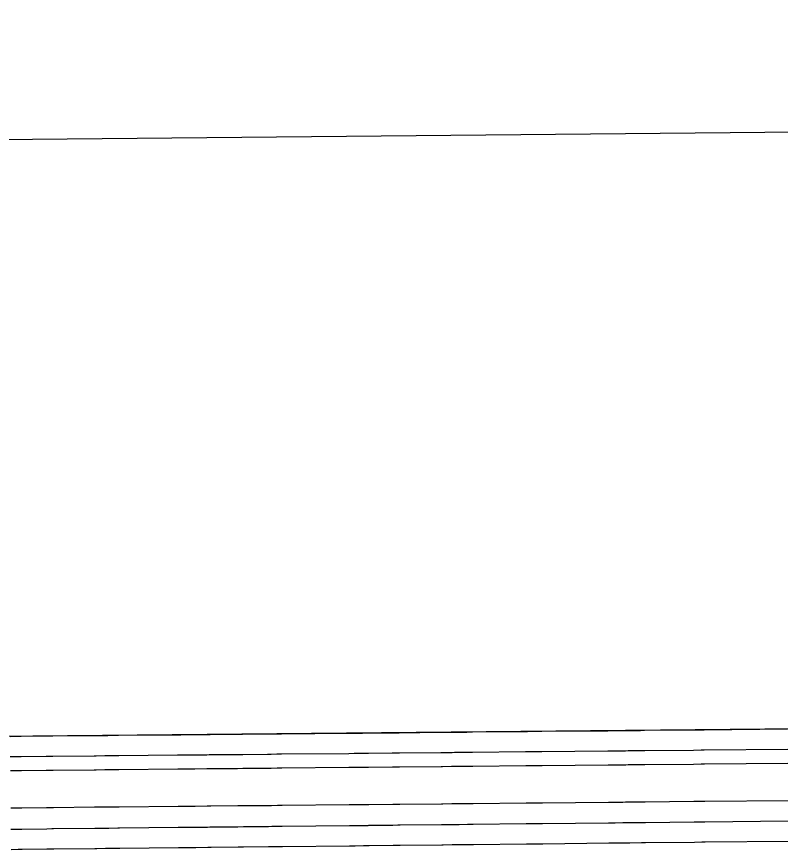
# Model space of a CAD drawing. Extents: x 2145380 to 2157287, y 139568 to 149130.
# Drawn here: x 2146129.69 to 2146145.05, y 142987.58 to 143004.33 of the extents above; entities that cross this region are included whole.
import ezdxf

# ---------------------------------------------------------------- set-up
doc = ezdxf.new("R2010")
doc.units = 0
doc.layers.add('PR_PREVIOUSLY CONSTRUCTED', color=7, linetype='Continuous')

msp = doc.modelspace()

# ---------------------------------------------------------------- linework, layer by layer
at = {"layer": 'PR_PREVIOUSLY CONSTRUCTED'}
for p, q in [((2146390.611, 143004.326), (2146054.286, 143001.137)), ((2146218.568, 142990.694), (2146054.4, 142989.138))]:
    msp.add_line(p, q, dxfattribs=at)
for points in [[(2146129.558, 142989.849), (2146129.699, 142989.851), (2146129.714, 142989.851), (2146129.717, 142989.851), (2146129.748, 142989.851), (2146129.754, 142989.851), (2146129.772, 142989.851), (2146129.776, 142989.851), (2146129.778, 142989.851), (2146130.278, 142989.856), (2146130.377, 142989.857), (2146130.41, 142989.857), (2146130.416, 142989.857), (2146131.242, 142989.865), (2146131.246, 142989.865), (2146131.283, 142989.866), (2146131.456, 142989.867), (2146131.461, 142989.867), (2146131.462, 142989.867), (2146131.514, 142989.868), (2146131.524, 142989.868), (2146131.704, 142989.87), (2146131.741, 142989.87), (2146132.921, 142989.881), (2146132.986, 142989.882), (2146132.99, 142989.882), (2146133.16, 142989.883), (2146133.199, 142989.884), (2146133.207, 142989.884), (2146133.258, 142989.884), (2146133.269, 142989.884), (2146133.511, 142989.887), (2146133.56, 142989.887), (2146133.577, 142989.887), (2146133.58, 142989.887), (2146134.122, 142989.892), (2146134.233, 142989.894), (2146134.73, 142989.898), (2146134.734, 142989.898), (2146134.803, 142989.899), (2146134.921, 142989.9), (2146134.946, 142989.9), (2146134.952, 142989.9), (2146135.004, 142989.901), (2146135.015, 142989.901), (2146136.363, 142989.914), (2146136.474, 142989.915), (2146136.478, 142989.915), (2146136.642, 142989.916), (2146136.687, 142989.917), (2146136.697, 142989.917), (2146136.733, 142989.917), (2146136.74, 142989.917), (2146136.756, 142989.917), (2146136.76, 142989.917), (2146137.239, 142989.922), (2146137.34, 142989.923), (2146137.376, 142989.923), (2146137.384, 142989.923), (2146138.218, 142989.931), (2146138.222, 142989.931), (2146138.244, 142989.932), (2146138.426, 142989.933), (2146138.439, 142989.933), (2146138.441, 142989.933), (2146138.494, 142989.934), (2146138.505, 142989.934), (2146138.567, 142989.935), (2146138.571, 142989.935), (2146138.74, 142989.936), (2146138.791, 142989.937), (2146138.823, 142989.937), (2146138.83, 142989.937), (2146138.85, 142989.937), (2146138.855, 142989.937), (2146139.921, 142989.947), (2146139.963, 142989.948), (2146139.966, 142989.948), (2146140.149, 142989.95), (2146140.18, 142989.95), (2146140.186, 142989.95), (2146140.239, 142989.95), (2146140.25, 142989.951), (2146141.577, 142989.963), (2146141.707, 142989.964), (2146141.711, 142989.964), (2146141.865, 142989.966), (2146141.919, 142989.966), (2146141.931, 142989.966), (2146141.984, 142989.967), (2146141.996, 142989.967), (2146142.238, 142989.969), (2146142.291, 142989.97), (2146142.312, 142989.97), (2146142.316, 142989.97), (2146142.317, 142989.97), (2146143.298, 142989.979), (2146143.451, 142989.981), (2146143.455, 142989.981), (2146143.514, 142989.982), (2146145.195, 142989.997)], [(2146129.562, 142989.443), (2146129.703, 142989.444), (2146129.718, 142989.444), (2146129.721, 142989.444), (2146129.752, 142989.445), (2146129.758, 142989.445), (2146129.776, 142989.445), (2146129.78, 142989.445), (2146129.782, 142989.445), (2146130.282, 142989.45), (2146130.381, 142989.451), (2146130.414, 142989.451), (2146130.42, 142989.451), (2146131.246, 142989.459), (2146131.25, 142989.459), (2146131.286, 142989.459), (2146131.46, 142989.461), (2146131.465, 142989.461), (2146131.466, 142989.461), (2146131.517, 142989.462), (2146131.528, 142989.462), (2146131.708, 142989.463), (2146131.745, 142989.464), (2146132.925, 142989.475), (2146132.99, 142989.475), (2146132.994, 142989.476), (2146133.164, 142989.477), (2146133.203, 142989.477), (2146133.211, 142989.478), (2146133.262, 142989.478), (2146133.273, 142989.478), (2146133.514, 142989.48), (2146133.564, 142989.481), (2146133.58, 142989.481), (2146133.584, 142989.481), (2146134.126, 142989.486), (2146134.237, 142989.487), (2146134.734, 142989.492), (2146134.738, 142989.492), (2146134.807, 142989.493), (2146134.925, 142989.494), (2146134.95, 142989.494), (2146134.955, 142989.494), (2146135.008, 142989.495), (2146135.019, 142989.495), (2146136.367, 142989.507), (2146136.478, 142989.509), (2146136.482, 142989.509), (2146136.646, 142989.51), (2146136.691, 142989.511), (2146136.7, 142989.511), (2146136.737, 142989.511), (2146136.744, 142989.511), (2146136.76, 142989.511), (2146136.763, 142989.511), (2146137.243, 142989.516), (2146137.344, 142989.517), (2146137.38, 142989.517), (2146137.388, 142989.517), (2146138.222, 142989.525), (2146138.226, 142989.525), (2146138.248, 142989.525), (2146138.43, 142989.527), (2146138.443, 142989.527), (2146138.445, 142989.527), (2146138.498, 142989.528), (2146138.509, 142989.528), (2146138.571, 142989.528), (2146138.575, 142989.528), (2146138.744, 142989.53), (2146138.794, 142989.53), (2146138.827, 142989.531), (2146138.833, 142989.531), (2146138.854, 142989.531), (2146138.858, 142989.531), (2146139.925, 142989.541), (2146139.966, 142989.542), (2146139.97, 142989.542), (2146140.153, 142989.543), (2146140.184, 142989.544), (2146140.19, 142989.544), (2146140.243, 142989.544), (2146140.254, 142989.544), (2146141.581, 142989.557), (2146141.711, 142989.558), (2146141.714, 142989.558), (2146141.869, 142989.56), (2146141.923, 142989.56), (2146141.935, 142989.56), (2146141.988, 142989.561), (2146142, 142989.561), (2146142.242, 142989.563), (2146142.295, 142989.564), (2146142.316, 142989.564), (2146142.32, 142989.564), (2146142.321, 142989.564), (2146143.301, 142989.573), (2146143.455, 142989.575), (2146143.459, 142989.575), (2146143.518, 142989.575), (2146145.199, 142989.591)], [(2146129.565, 142989.162), (2146129.706, 142989.163), (2146129.721, 142989.163), (2146129.724, 142989.163), (2146129.755, 142989.164), (2146129.761, 142989.164), (2146129.779, 142989.164), (2146129.783, 142989.164), (2146129.784, 142989.164), (2146129.785, 142989.164), (2146130.284, 142989.169), (2146130.384, 142989.169), (2146130.416, 142989.17), (2146130.423, 142989.17), (2146131.249, 142989.178), (2146131.252, 142989.178), (2146131.289, 142989.178), (2146131.462, 142989.18), (2146131.467, 142989.18), (2146131.468, 142989.18), (2146131.52, 142989.18), (2146131.531, 142989.18), (2146131.711, 142989.182), (2146131.747, 142989.182), (2146132.928, 142989.194), (2146132.993, 142989.194), (2146132.997, 142989.194), (2146133.166, 142989.196), (2146133.205, 142989.196), (2146133.213, 142989.196), (2146133.265, 142989.197), (2146133.275, 142989.197), (2146133.517, 142989.199), (2146133.567, 142989.2), (2146133.583, 142989.2), (2146133.586, 142989.2), (2146134.128, 142989.205), (2146134.24, 142989.206), (2146134.737, 142989.211), (2146134.741, 142989.211), (2146134.81, 142989.211), (2146134.927, 142989.213), (2146134.953, 142989.213), (2146134.958, 142989.213), (2146135.01, 142989.213), (2146135.021, 142989.213), (2146136.369, 142989.226), (2146136.481, 142989.227), (2146136.485, 142989.227), (2146136.649, 142989.229), (2146136.694, 142989.229), (2146136.703, 142989.229), (2146136.739, 142989.23), (2146136.747, 142989.23), (2146136.763, 142989.23), (2146136.766, 142989.23), (2146137.245, 142989.235), (2146137.346, 142989.236), (2146137.383, 142989.236), (2146137.39, 142989.236), (2146138.225, 142989.244), (2146138.229, 142989.244), (2146138.251, 142989.244), (2146138.433, 142989.246), (2146138.445, 142989.246), (2146138.448, 142989.246), (2146138.501, 142989.246), (2146138.512, 142989.247), (2146138.574, 142989.247), (2146138.578, 142989.247), (2146138.747, 142989.249), (2146138.797, 142989.249), (2146138.829, 142989.25), (2146138.836, 142989.25), (2146138.857, 142989.25), (2146138.861, 142989.25), (2146139.927, 142989.26), (2146139.969, 142989.26), (2146139.973, 142989.26), (2146140.156, 142989.262), (2146140.186, 142989.262), (2146140.193, 142989.262), (2146140.245, 142989.263), (2146140.257, 142989.263), (2146141.584, 142989.276), (2146141.713, 142989.277), (2146141.717, 142989.277), (2146141.872, 142989.278), (2146141.926, 142989.279), (2146141.938, 142989.279), (2146141.991, 142989.28), (2146142.003, 142989.28), (2146142.245, 142989.282), (2146142.298, 142989.282), (2146142.318, 142989.283), (2146142.323, 142989.283), (2146142.324, 142989.283), (2146143.304, 142989.292), (2146143.457, 142989.293), (2146143.461, 142989.293), (2146143.52, 142989.294), (2146145.201, 142989.31)], [(2146131.26, 142988.428), (2146131.296, 142988.428), (2146131.47, 142988.43), (2146131.475, 142988.43), (2146131.476, 142988.43), (2146131.527, 142988.43), (2146131.538, 142988.43), (2146131.718, 142988.432), (2146131.754, 142988.432), (2146132.935, 142988.444), (2146133, 142988.444), (2146133.004, 142988.444), (2146133.173, 142988.446), (2146133.212, 142988.446), (2146133.22, 142988.446), (2146133.272, 142988.447), (2146133.282, 142988.447), (2146133.524, 142988.449), (2146133.574, 142988.45), (2146133.59, 142988.45), (2146133.594, 142988.45), (2146134.136, 142988.455), (2146134.247, 142988.456), (2146134.744, 142988.461), (2146134.748, 142988.461), (2146134.817, 142988.461), (2146134.934, 142988.463), (2146134.96, 142988.463), (2146134.965, 142988.463), (2146135.018, 142988.463), (2146135.028, 142988.463), (2146136.377, 142988.476), (2146136.488, 142988.477), (2146136.492, 142988.477), (2146136.656, 142988.479), (2146136.701, 142988.479), (2146136.71, 142988.479), (2146136.746, 142988.48), (2146136.754, 142988.48), (2146136.77, 142988.48), (2146136.773, 142988.48), (2146137.253, 142988.485), (2146137.353, 142988.486), (2146137.39, 142988.486), (2146137.397, 142988.486), (2146138.232, 142988.494), (2146138.236, 142988.494), (2146138.258, 142988.494), (2146138.44, 142988.496), (2146138.452, 142988.496), (2146138.455, 142988.496), (2146138.508, 142988.496), (2146138.519, 142988.497), (2146138.581, 142988.497), (2146138.585, 142988.497), (2146138.754, 142988.499), (2146138.804, 142988.499), (2146138.836, 142988.5), (2146138.843, 142988.5), (2146138.864, 142988.5), (2146138.868, 142988.5), (2146139.935, 142988.51), (2146139.976, 142988.51), (2146139.98, 142988.51), (2146140.163, 142988.512), (2146140.193, 142988.512), (2146140.2, 142988.513), (2146140.252, 142988.513), (2146140.264, 142988.513), (2146141.591, 142988.526), (2146141.72, 142988.527), (2146141.724, 142988.527), (2146141.879, 142988.528), (2146141.933, 142988.529), (2146141.945, 142988.529), (2146141.998, 142988.53), (2146142.01, 142988.53), (2146142.252, 142988.532), (2146142.305, 142988.532), (2146142.325, 142988.533), (2146142.33, 142988.533), (2146142.331, 142988.533), (2146143.311, 142988.542), (2146143.464, 142988.543), (2146143.468, 142988.544), (2146143.527, 142988.544), (2146145.209, 142988.56)], [(2146129.572, 142988.412), (2146129.713, 142988.413), (2146129.728, 142988.413), (2146129.731, 142988.413), (2146129.762, 142988.414), (2146129.768, 142988.414), (2146129.786, 142988.414), (2146129.79, 142988.414), (2146129.791, 142988.414), (2146129.792, 142988.414), (2146130.292, 142988.419), (2146130.391, 142988.42), (2146130.424, 142988.42), (2146130.43, 142988.42), (2146131.256, 142988.428)], [(2146131.256, 142988.428), (2146131.26, 142988.428)], [(2146129.576, 142987.983), (2146129.717, 142987.984), (2146129.732, 142987.984), (2146129.735, 142987.984), (2146129.766, 142987.985), (2146129.772, 142987.985), (2146129.79, 142987.985), (2146129.794, 142987.985), (2146129.795, 142987.985), (2146129.796, 142987.985), (2146130.296, 142987.99), (2146130.395, 142987.992), (2146130.428, 142987.992), (2146130.434, 142987.992), (2146131.26, 142988.001), (2146131.264, 142988.001), (2146131.3, 142988.001), (2146131.474, 142988.003), (2146131.479, 142988.003), (2146131.48, 142988.003), (2146131.531, 142988.004), (2146131.542, 142988.004), (2146131.722, 142988.006), (2146131.759, 142988.006), (2146132.939, 142988.019), (2146133.004, 142988.019), (2146133.008, 142988.019), (2146133.177, 142988.021), (2146133.217, 142988.022), (2146133.225, 142988.022), (2146133.276, 142988.022), (2146133.286, 142988.022), (2146133.528, 142988.025), (2146133.578, 142988.026), (2146133.594, 142988.026), (2146133.598, 142988.026), (2146134.14, 142988.032), (2146134.251, 142988.033), (2146134.748, 142988.038), (2146134.752, 142988.038), (2146134.821, 142988.039), (2146134.938, 142988.04), (2146134.964, 142988.04), (2146134.969, 142988.04), (2146135.022, 142988.041), (2146135.032, 142988.041), (2146136.381, 142988.055), (2146136.492, 142988.057), (2146136.496, 142988.057), (2146136.66, 142988.058), (2146136.705, 142988.059), (2146136.714, 142988.059), (2146136.75, 142988.059), (2146136.758, 142988.059), (2146136.774, 142988.06), (2146136.777, 142988.06), (2146137.257, 142988.065), (2146137.357, 142988.066), (2146137.394, 142988.066), (2146137.401, 142988.066), (2146138.236, 142988.075), (2146138.24, 142988.075), (2146138.262, 142988.075), (2146138.444, 142988.077), (2146138.456, 142988.077), (2146138.459, 142988.077), (2146138.512, 142988.078), (2146138.523, 142988.078), (2146138.585, 142988.079), (2146138.589, 142988.079), (2146138.758, 142988.081), (2146138.808, 142988.081), (2146138.84, 142988.082), (2146138.847, 142988.082), (2146138.868, 142988.082), (2146138.872, 142988.082), (2146139.938, 142988.093), (2146139.98, 142988.094), (2146139.984, 142988.094), (2146140.167, 142988.096), (2146140.197, 142988.096), (2146140.204, 142988.096), (2146140.256, 142988.097), (2146140.268, 142988.097), (2146141.595, 142988.111), (2146141.724, 142988.112), (2146141.728, 142988.112), (2146141.883, 142988.114), (2146141.937, 142988.114), (2146141.949, 142988.114), (2146142.002, 142988.115), (2146142.014, 142988.115), (2146142.256, 142988.118), (2146142.309, 142988.118), (2146142.329, 142988.119), (2146142.334, 142988.119), (2146142.335, 142988.119), (2146143.315, 142988.129), (2146143.468, 142988.131), (2146143.472, 142988.131), (2146143.531, 142988.131), (2146145.212, 142988.149)], [(2146129.58, 142987.576), (2146129.721, 142987.578), (2146129.736, 142987.578), (2146129.739, 142987.578), (2146129.77, 142987.579), (2146129.776, 142987.579), (2146129.794, 142987.579), (2146129.798, 142987.579), (2146129.799, 142987.579), (2146129.8, 142987.579), (2146130.299, 142987.584), (2146130.399, 142987.585), (2146130.431, 142987.586), (2146130.438, 142987.586), (2146131.264, 142987.594), (2146131.267, 142987.595), (2146131.304, 142987.595), (2146131.477, 142987.597), (2146131.482, 142987.597), (2146131.483, 142987.597), (2146131.535, 142987.597), (2146131.546, 142987.597), (2146131.726, 142987.599), (2146131.762, 142987.6), (2146132.943, 142987.612), (2146133.008, 142987.613), (2146133.012, 142987.613), (2146133.181, 142987.615), (2146133.22, 142987.615), (2146133.228, 142987.615), (2146133.28, 142987.616), (2146133.29, 142987.616), (2146133.532, 142987.619), (2146133.581, 142987.619), (2146133.598, 142987.619), (2146133.601, 142987.619), (2146134.143, 142987.625), (2146134.255, 142987.626), (2146134.752, 142987.632), (2146134.756, 142987.632), (2146134.825, 142987.633), (2146134.942, 142987.634), (2146134.968, 142987.634), (2146134.973, 142987.634), (2146135.025, 142987.635), (2146135.036, 142987.635), (2146136.384, 142987.649), (2146136.496, 142987.65), (2146136.5, 142987.65), (2146136.664, 142987.652), (2146136.709, 142987.653), (2146136.718, 142987.653), (2146136.754, 142987.653), (2146136.762, 142987.653), (2146136.778, 142987.653), (2146136.781, 142987.653), (2146137.26, 142987.658), (2146137.361, 142987.66), (2146137.398, 142987.66), (2146137.405, 142987.66), (2146138.24, 142987.669), (2146138.244, 142987.669), (2146138.266, 142987.669), (2146138.448, 142987.671), (2146138.46, 142987.671), (2146138.463, 142987.671), (2146138.516, 142987.672), (2146138.527, 142987.672), (2146138.589, 142987.673), (2146138.593, 142987.673), (2146138.762, 142987.674), (2146138.812, 142987.675), (2146138.844, 142987.675), (2146138.851, 142987.675), (2146138.872, 142987.676), (2146138.876, 142987.676), (2146139.942, 142987.687), (2146139.984, 142987.687), (2146139.988, 142987.687), (2146140.171, 142987.689), (2146140.201, 142987.69), (2146140.208, 142987.69), (2146140.26, 142987.69), (2146140.272, 142987.69), (2146141.599, 142987.704), (2146141.728, 142987.706), (2146141.732, 142987.706), (2146141.886, 142987.708), (2146141.941, 142987.708), (2146141.952, 142987.708), (2146142.006, 142987.709), (2146142.018, 142987.709), (2146142.259, 142987.711), (2146142.313, 142987.712), (2146142.333, 142987.712), (2146142.338, 142987.712), (2146142.339, 142987.712), (2146143.319, 142987.723), (2146143.472, 142987.724), (2146143.476, 142987.724), (2146143.535, 142987.725), (2146145.216, 142987.743)]]:
    msp.add_lwpolyline(points, dxfattribs=at)

doc.saveas('drawing.dxf')
